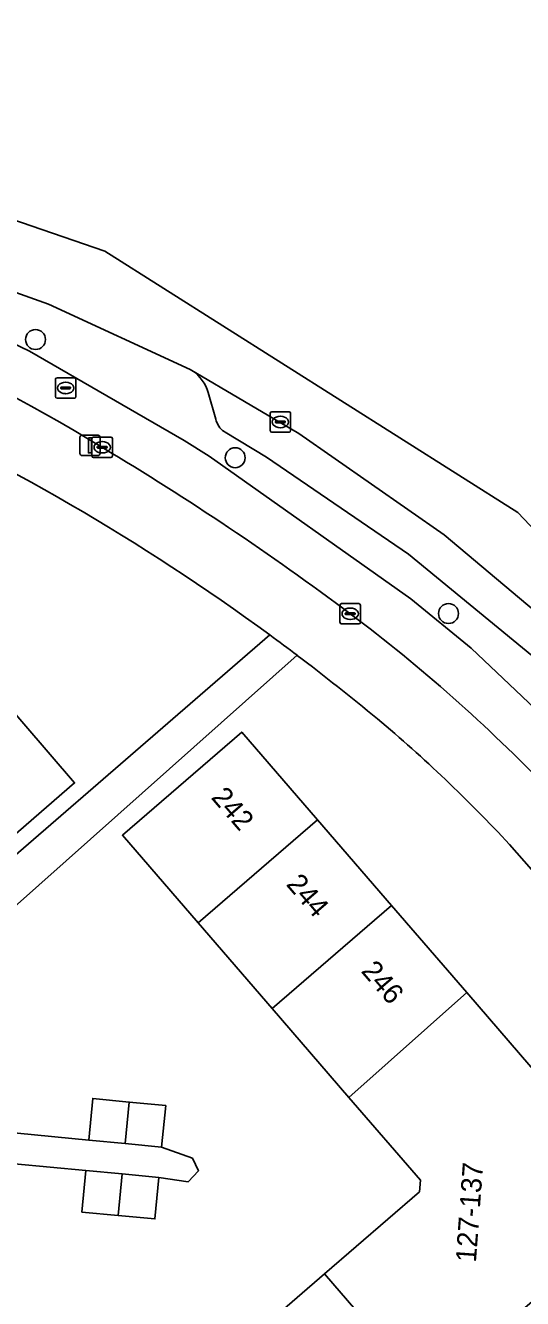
# Model space of a CAD drawing. Extents: x 160304 to 160955, y 383684 to 384161.
# Drawn here: x 160602.5 to 160626.9, y 384098.8 to 384161.3 of the extents above; entities that cross this region are included whole.
import ezdxf

# ---------------------------------------------------------------- set-up
doc = ezdxf.new("R2010")
doc.units = 0
for name, color, linetype in [('IMGEO_Berm_open', 7, 'Continuous'), ('IMGEO_Boom', 7, 'Continuous'), ('IMGEO_Erf', 7, 'Continuous'), ('IMGEO_Fietspad_open', 7, 'Continuous'), ('IMGEO_Kolk', 7, 'Continuous'), ('IMGEO_Lichtmast', 7, 'Continuous'), ('IMGEO_Pand', 7, 'Continuous'), ('IMGEO_Pand_nummerreeks', 7, 'Continuous'), ('IMGEO_Parkeervlak_open', 7, 'Continuous'), ('IMGEO_Rijbaan_lokaal_gesloten', 7, 'Continuous'), ('IMGEO_Rioolput', 7, 'Continuous'), ('IMGEO_Voetpad_open', 7, 'Continuous')]:
    doc.layers.add(name, color=color, linetype=linetype)

msp = doc.modelspace()

# ---------------------------------------------------------------- linework, layer by layer
at = {"layer": 'IMGEO_Berm_open'}
for points in [[(160627.795, 384129.97), (160621.281, 384135.333), (160614.313, 384140.093), (160612.285, 384141.315), (160612.233, 384141.35), (160612.16, 384141.406), (160612.092, 384141.469), (160612.03, 384141.538), (160611.974, 384141.612), (160611.925, 384141.691), (160611.884, 384141.774), (160611.85, 384141.86), (160611.824, 384141.949), (160611.445, 384143.258), (160611.395, 384143.417), (160611.33, 384143.572), (160611.253, 384143.72), (160611.162, 384143.86), (160611.059, 384143.992), (160610.945, 384144.114), (160610.82, 384144.225), (160610.686, 384144.325), (160610.572, 384144.396), (160603.607, 384147.6), (160596.384, 384150.169)], [(160596.767, 384148.128), (160602.68, 384145.302), (160610.277, 384140.912), (160611.493, 384140.141), (160621.404, 384133.142), (160624.365, 384130.707), (160629.37, 384125.971)]]:
    msp.add_lwpolyline(points, dxfattribs=at)
at = {"layer": 'IMGEO_Boom'}
for centre in [(160602.973, 384145.866), (160612.777, 384140.063), (160623.251, 384132.411)]:
    msp.add_circle(centre, 0.489, dxfattribs=at)
at = {"layer": 'IMGEO_Erf'}
for points in [[(160559.216, 384142.237), (160564.899, 384141.825), (160570.589, 384141.412), (160576.279, 384140.999), (160581.959, 384140.587), (160591.227, 384139.915), (160591.311, 384139.817), (160597.382, 384132.788), (160601.085, 384128.502), (160604.893, 384124.092), (160598.617, 384118.672), (160595.348, 384122.456), (160594.84, 384123.044), (160591.124, 384127.347), (160587.238, 384131.786), (160581.335, 384132.214), (160578.233, 384132.439), (160577.938, 384128.371), (160575.367, 384128.558), (160572.932, 384128.734), (160569.643, 384128.953), (160569.94, 384133.041), (160564.295, 384133.45), (160558.615, 384133.862)], [(160555.479, 384122.44), (160559.916, 384122.067), (160559.93, 384122.255), (160563.484, 384121.997), (160566.826, 384121.755), (160566.676, 384119.688), (160571.242, 384119.346), (160571.391, 384121.402), (160574.859, 384121.151), (160578.16, 384120.912), (160578.011, 384118.856), (160580.556, 384118.677), (160582.288, 384116.741), (160583.834, 384118.076), (160586.073, 384115.483), (160588.325, 384112.876), (160586.779, 384111.541), (160588.823, 384109.116), (160595.526, 384114.974), (160614.477, 384131.36)], [(160615.822, 384130.36), (160596.844, 384113.491)], [(160617.168, 384099.994), (160621.828, 384104.018), (160621.869, 384104.583), (160618.354, 384108.653), (160614.591, 384113.011), (160610.954, 384117.222), (160607.237, 384121.525), (160613.103, 384126.591), (160616.82, 384122.288), (160620.457, 384118.077), (160624.146, 384113.804), (160628.822, 384108.391), (160633.691, 384112.605), (160626.247, 384121.074)], [(160602.09, 384106.902), (160605.583, 384106.561), (160605.782, 384108.601), (160607.574, 384108.427), (160609.365, 384108.252), (160609.166, 384106.212), (160610.679, 384105.671), (160610.969, 384105.045), (160610.475, 384104.508), (160609.026, 384104.727), (160608.835, 384102.686), (160607.03, 384102.855), (160605.251, 384103.022), (160605.442, 384105.063), (160601.947, 384105.39)], [(160628.076, 384099.249), (160622.188, 384094.164), (160617.912, 384090.471), (160613.725, 384086.854), (160609.537, 384083.236), (160605.35, 384079.62), (160601.162, 384076.003), (160596.974, 384072.386), (160592.694, 384068.69), (160587.665, 384074.513), (160585.913, 384076.542), (160590.193, 384080.238), (160591.945, 384078.209), (160596.133, 384081.826), (160600.321, 384085.443), (160604.508, 384089.059), (160608.696, 384092.676), (160612.884, 384096.293), (160617.168, 384099.994)]]:
    msp.add_lwpolyline(points, dxfattribs=at)
for centre, radius, start, end in [((160548.902, 384041.812), 110.991, 53.78491, 65.88449), ((160548.353, 384041.124), 111.871, 50.33553, 52.90788), ((160574.017, 384072.631), 71.237, 42.84596, 50.0508)]:
    msp.add_arc(centre, radius, start, end, dxfattribs=at)
at = {"layer": 'IMGEO_Fietspad_open'}
msp.add_lwpolyline([(160628.163, 384123.784), (160636.034, 384114.808), (160642.96, 384106.918), (160645.203, 384104.362), (160645.608, 384104.751), (160645.977, 384105.175), (160646.306, 384105.631), (160646.594, 384106.113), (160646.728, 384106.379), (160643.97, 384109.492), (160629.37, 384125.971), (160624.365, 384130.707), (160621.404, 384133.142), (160611.493, 384140.141), (160610.277, 384140.912), (160602.68, 384145.302), (160596.767, 384148.128)], dxfattribs=at)
for centre, radius, start, end in [((160565.702, 384074.782), 77.28, 58.33613, 77.61038), ((160534.021, 384019.787), 140.733, 53.14793, 59.11161), ((160570.258, 384068.148), 80.302, 43.85532, 53.14184)]:
    msp.add_arc(centre, radius, start, end, dxfattribs=at)
at = {"layer": 'IMGEO_Kolk'}
for p, q in [((160614.496, 384141.392), (160614.496, 384142.244)), ((160614.571, 384142.318), (160615.423, 384142.318)), ((160614.984, 384142.098), (160615.009, 384142.098)), ((160615.497, 384142.244), (160615.497, 384141.392)), ((160615.423, 384141.318), (160614.571, 384141.318)), ((160614.755, 384141.812), (160614.755, 384141.824)), ((160615.193, 384141.775), (160614.795, 384141.775)), ((160614.798, 384141.861), (160615.196, 384141.861)), ((160615.007, 384141.538), (160614.982, 384141.538)), ((160615.239, 384141.824), (160615.239, 384141.812)), ((160605.745, 384140.149), (160605.745, 384141.001)), ((160605.82, 384141.075), (160606.672, 384141.075)), ((160606.233, 384140.855), (160606.258, 384140.855)), ((160606.746, 384141.001), (160606.746, 384140.149)), ((160606.672, 384140.075), (160605.82, 384140.075)), ((160606.004, 384140.569), (160606.004, 384140.581)), ((160606.442, 384140.532), (160606.044, 384140.532)), ((160606.047, 384140.618), (160606.445, 384140.618)), ((160606.256, 384140.295), (160606.231, 384140.295)), ((160606.488, 384140.581), (160606.488, 384140.569)), ((160617.923, 384131.976), (160617.923, 384132.828)), ((160617.998, 384132.902), (160618.85, 384132.902)), ((160618.411, 384132.682), (160618.436, 384132.682)), ((160618.924, 384132.828), (160618.924, 384131.976)), ((160618.85, 384131.902), (160617.998, 384131.902)), ((160618.182, 384132.396), (160618.182, 384132.408)), ((160618.62, 384132.359), (160618.222, 384132.359)), ((160618.225, 384132.445), (160618.623, 384132.445)), ((160618.434, 384132.122), (160618.409, 384132.122)), ((160618.666, 384132.408), (160618.666, 384132.396))]:
    msp.add_line(p, q, dxfattribs=at)
for points in [[(160614.496, 384141.392), (160614.496, 384142.244)], [(160614.571, 384142.318), (160615.423, 384142.318)], [(160615.497, 384142.244), (160615.497, 384141.392)], [(160615.423, 384141.318), (160614.571, 384141.318)], [(160605.745, 384140.149), (160605.745, 384141.001)], [(160605.82, 384141.075), (160606.672, 384141.075)], [(160606.746, 384141.001), (160606.746, 384140.149)], [(160606.672, 384140.075), (160605.82, 384140.075)], [(160617.923, 384131.976), (160617.923, 384132.828)], [(160617.998, 384132.902), (160618.85, 384132.902)], [(160618.924, 384132.828), (160618.924, 384131.976)], [(160618.85, 384131.902), (160617.998, 384131.902)]]:
    msp.add_lwpolyline(points, dxfattribs=at)
for centre, radius, start, end in [((160614.573, 384142.242), 0.0765, 91.55205, 178.44795), ((160614.573, 384142.242), 0.0765, 91.55205, 178.44795), ((160615.421, 384142.242), 0.0765, 1.55205, 88.44795), ((160615.421, 384142.242), 0.0765, 1.55205, 88.44795), ((160614.573, 384141.394), 0.0765, 181.55205, 268.44795), ((160614.573, 384141.394), 0.0765, 181.55205, 268.44795), ((160614.795, 384141.821), 0.0403, 85.87752, 175.75265), ((160614.792, 384141.811), 0.0366, 178.93798, 274.71019), ((160615.196, 384141.818), 0.043, 264.86636, 352.45326), ((160615.2, 384141.823), 0.0386, 1.73085, 96.63898), ((160615.421, 384141.394), 0.0765, 271.55205, 358.44795), ((160615.421, 384141.394), 0.0765, 271.55205, 358.44795), ((160605.822, 384140.999), 0.0765, 91.55205, 178.44795), ((160605.822, 384140.999), 0.0765, 91.55205, 178.44795), ((160606.67, 384140.999), 0.0765, 1.55205, 88.44795), ((160606.67, 384140.999), 0.0765, 1.55205, 88.44795), ((160605.822, 384140.151), 0.0765, 181.55205, 268.44795), ((160605.822, 384140.151), 0.0765, 181.55205, 268.44795), ((160606.044, 384140.578), 0.0403, 85.87752, 175.75265), ((160606.041, 384140.568), 0.0366, 178.93798, 274.71019), ((160606.445, 384140.575), 0.043, 264.86636, 352.45326), ((160606.449, 384140.58), 0.0386, 1.73085, 96.63898), ((160606.67, 384140.151), 0.0765, 271.55205, 358.44795), ((160606.67, 384140.151), 0.0765, 271.55205, 358.44795), ((160618, 384132.826), 0.0765, 91.55205, 178.44795), ((160618, 384132.826), 0.0765, 91.55205, 178.44795), ((160618.848, 384132.826), 0.0765, 1.55205, 88.44795), ((160618.848, 384132.826), 0.0765, 1.55205, 88.44795), ((160618, 384131.978), 0.0765, 181.55205, 268.44795), ((160618, 384131.978), 0.0765, 181.55205, 268.44795), ((160618.222, 384132.405), 0.0403, 85.87752, 175.75265), ((160618.219, 384132.395), 0.0366, 178.93798, 274.71019), ((160618.623, 384132.402), 0.043, 264.86636, 352.45326), ((160618.627, 384132.407), 0.0386, 1.73085, 96.63898), ((160618.848, 384131.978), 0.0765, 271.55205, 358.44795), ((160618.848, 384131.978), 0.0765, 271.55205, 358.44795)]:
    msp.add_arc(centre, radius, start, end, dxfattribs=at)
for centre, major_axis, ratio, start_param, end_param in [((160614.983, 384141.818), (-0.387, 0.002), 0.722429, 4.712389, 7.853982), ((160615.008, 384141.818), (-0.39, 0.002), 0.717154, 1.570796, 4.712389), ((160606.232, 384140.575), (-0.387, 0.002), 0.722429, 4.712389, 7.853982), ((160606.257, 384140.575), (-0.39, 0.002), 0.717154, 1.570796, 4.712389), ((160618.41, 384132.402), (-0.387, 0.002), 0.722429, 4.712389, 7.853982), ((160618.435, 384132.402), (-0.39, 0.002), 0.717154, 1.570796, 4.712389)]:
    msp.add_ellipse(centre, major_axis=major_axis, ratio=ratio, start_param=start_param, end_param=end_param, dxfattribs=at)
at = {"layer": 'IMGEO_Lichtmast'}
for p, q in [((160605.153, 384140.27), (160605.153, 384141.07)), ((160605.153, 384141.07), (160605.153, 384140.27)), ((160605.253, 384141.17), (160606.043, 384141.17)), ((160606.043, 384141.17), (160605.253, 384141.17)), ((160606.143, 384141.07), (160606.143, 384140.27)), ((160606.143, 384140.27), (160606.143, 384141.07)), ((160606.043, 384140.17), (160605.253, 384140.17)), ((160605.253, 384140.17), (160606.043, 384140.17))]:
    msp.add_line(p, q, dxfattribs=at)
msp.add_lwpolyline([(160605.573, 384141.045), (160605.723, 384141.045), (160605.723, 384140.295), (160605.573, 384140.295), (160605.573, 384141.045)], dxfattribs=at)
for centre, start, end in [((160605.253, 384141.07), 90, 180), ((160605.253, 384141.07), 90, 180), ((160606.043, 384141.07), 0, 90), ((160606.043, 384141.07), 360, 90), ((160605.253, 384140.27), 180, 270), ((160605.253, 384140.27), 180, 270), ((160606.043, 384140.27), 270, 0), ((160606.043, 384140.27), 270, 0)]:
    msp.add_arc(centre, 0.1, start, end, dxfattribs=at)
at = {"layer": 'IMGEO_Pand'}
for points in [[(160601.085, 384128.502), (160594.84, 384123.044), (160595.348, 384122.456), (160598.617, 384118.672), (160604.893, 384124.092)], [(160616.82, 384122.288), (160613.103, 384126.591), (160607.237, 384121.525), (160610.954, 384117.222)], [(160616.82, 384122.288), (160610.954, 384117.222), (160614.591, 384113.011), (160620.457, 384118.077)], [(160620.457, 384118.077), (160614.591, 384113.011), (160618.354, 384108.653), (160624.146, 384113.804)], [(160630.909, 384104.573), (160631.004, 384105.864), (160628.822, 384108.391), (160624.146, 384113.804), (160618.354, 384108.653), (160621.869, 384104.583), (160621.828, 384104.018), (160617.168, 384099.994), (160622.188, 384094.164), (160628.076, 384099.249), (160630.684, 384101.501), (160630.778, 384102.778)], [(160607.374, 384106.386), (160607.574, 384108.427), (160605.782, 384108.601), (160605.583, 384106.561)], [(160607.374, 384106.386), (160609.166, 384106.212), (160609.365, 384108.252), (160607.574, 384108.427)], [(160607.03, 384102.855), (160607.229, 384104.895), (160605.442, 384105.063), (160605.251, 384103.022)], [(160607.03, 384102.855), (160608.835, 384102.686), (160609.026, 384104.727), (160607.229, 384104.895)], [(160612.884, 384096.293), (160617.912, 384090.471), (160622.188, 384094.164), (160617.168, 384099.994)]]:
    msp.add_lwpolyline(points, close=True, dxfattribs=at)
at = {"layer": 'IMGEO_Parkeervlak_open'}
msp.add_lwpolyline([(160629.711, 384130.665), (160623.041, 384136.27), (160615.896, 384141.256), (160610.572, 384144.396), (160610.686, 384144.325), (160610.82, 384144.225), (160610.945, 384144.114), (160611.059, 384143.992), (160611.162, 384143.86), (160611.253, 384143.72), (160611.33, 384143.572), (160611.395, 384143.417), (160611.445, 384143.258), (160611.824, 384141.949), (160611.85, 384141.86), (160611.884, 384141.774), (160611.925, 384141.691), (160611.974, 384141.612), (160612.03, 384141.538), (160612.092, 384141.469), (160612.16, 384141.406), (160612.233, 384141.35), (160612.285, 384141.315), (160614.313, 384140.093), (160621.281, 384135.333), (160627.795, 384129.97)], dxfattribs=at)
at = {"layer": 'IMGEO_Rijbaan_lokaal_gesloten'}
msp.add_lwpolyline([(160645.842, 384116.873), (160642.77, 384120.347), (160626.651, 384137.37), (160606.381, 384150.213), (160583.807, 384157.96), (160568.149, 384161.288), (160564.02, 384160.883), (160564.155, 384157.219), (160567.035, 384156.97), (160569.15, 384156.788), (160572.143, 384156.393), (160574.229, 384156.042), (160579.582, 384154.814), (160582.507, 384154.092), (160596.328, 384150.186), (160596.384, 384150.169), (160603.607, 384147.6), (160610.572, 384144.396), (160615.896, 384141.256), (160623.041, 384136.27), (160629.711, 384130.665), (160633.723, 384126.779), (160640.902, 384118.81), (160643.98, 384115.259)], close=True, dxfattribs=at)
at = {"layer": 'IMGEO_Rioolput'}
for p, q in [((160603.953, 384143.062), (160603.953, 384143.914)), ((160604.028, 384143.988), (160604.88, 384143.988)), ((160604.441, 384143.768), (160604.466, 384143.768)), ((160604.954, 384143.914), (160604.954, 384143.062)), ((160604.212, 384143.482), (160604.212, 384143.494)), ((160604.65, 384143.445), (160604.252, 384143.445)), ((160604.255, 384143.531), (160604.653, 384143.531)), ((160604.464, 384143.208), (160604.439, 384143.208)), ((160604.696, 384143.494), (160604.696, 384143.482)), ((160604.88, 384142.988), (160604.028, 384142.988))]:
    msp.add_line(p, q, dxfattribs=at)
for points in [[(160603.953, 384143.062), (160603.953, 384143.914)], [(160604.028, 384143.988), (160604.88, 384143.988)], [(160604.954, 384143.914), (160604.954, 384143.062)], [(160604.88, 384142.988), (160604.028, 384142.988)]]:
    msp.add_lwpolyline(points, dxfattribs=at)
for centre, radius, start, end in [((160604.03, 384143.912), 0.0765, 91.55205, 178.44795), ((160604.03, 384143.912), 0.0765, 91.55205, 178.44795), ((160604.878, 384143.912), 0.0765, 1.55205, 88.44795), ((160604.878, 384143.912), 0.0765, 1.55205, 88.44795), ((160604.252, 384143.491), 0.0403, 85.87752, 175.75265), ((160604.249, 384143.481), 0.0366, 178.93798, 274.71019), ((160604.653, 384143.488), 0.043, 264.86636, 352.45326), ((160604.657, 384143.493), 0.0386, 1.73085, 96.63898), ((160604.03, 384143.064), 0.0765, 181.55205, 268.44795), ((160604.03, 384143.064), 0.0765, 181.55205, 268.44795), ((160604.878, 384143.064), 0.0765, 271.55205, 358.44795), ((160604.878, 384143.064), 0.0765, 271.55205, 358.44795)]:
    msp.add_arc(centre, radius, start, end, dxfattribs=at)
for centre, major_axis, ratio, start_param, end_param in [((160604.44, 384143.488), (-0.387, 0.002), 0.722429, 4.712389, 7.853982), ((160604.465, 384143.488), (-0.39, 0.002), 0.717154, 1.570796, 4.712389)]:
    msp.add_ellipse(centre, major_axis=major_axis, ratio=ratio, start_param=start_param, end_param=end_param, dxfattribs=at)
at = {"layer": 'IMGEO_Voetpad_open'}
for points in [[(160614.477, 384131.36), (160595.526, 384114.974), (160596.844, 384113.491), (160615.822, 384130.36)], [(160626.247, 384121.074), (160633.691, 384112.605), (160628.822, 384108.391), (160631.004, 384105.864), (160630.909, 384104.573), (160630.778, 384102.778), (160630.684, 384101.501), (160628.076, 384099.249), (160630.096, 384096.946), (160631.761, 384095.048), (160632.328, 384095.537)]]:
    msp.add_lwpolyline(points, dxfattribs=at)
msp.add_lwpolyline([(160602.09, 384106.902), (160598.516, 384107.25), (160598.373, 384105.724), (160601.947, 384105.39), (160605.442, 384105.063), (160607.229, 384104.895), (160609.026, 384104.727), (160610.475, 384104.508), (160610.969, 384105.045), (160610.679, 384105.671), (160609.166, 384106.212), (160607.374, 384106.386), (160605.583, 384106.561)], close=True, dxfattribs=at)
for centre, radius, start, end in [((160565.702, 384074.782), 77.28, 58.33613, 77.61038), ((160548.902, 384041.812), 110.991, 53.78491, 65.88449), ((160534.021, 384019.787), 140.733, 53.14793, 59.11161), ((160570.258, 384068.148), 80.302, 43.85532, 53.14184), ((160531.349, 384018.148), 140.454, 53.02755, 53.71126), ((160531.349, 384018.148), 140.454, 53.02755, 53.71126), ((160548.353, 384041.124), 111.871, 50.33553, 52.90788), ((160574.017, 384072.631), 71.237, 42.84596, 50.0508)]:
    msp.add_arc(centre, radius, start, end, dxfattribs=at)

# ---------------------------------------------------------------- texts
at = {"layer": 'IMGEO_Pand_nummerreeks'}
for s, rotation, p in [('242', 310.81426, (160611.558, 384123.361)), ('244', 310.81426, (160615.241, 384119.097)), ('246', 310.81426, (160618.922, 384114.835)), ('127-137', 85.80616, (160624.597, 384100.526))]:
    msp.add_text(s, height=1, rotation=rotation, dxfattribs=at).set_placement(p)

doc.saveas('drawing.dxf')
